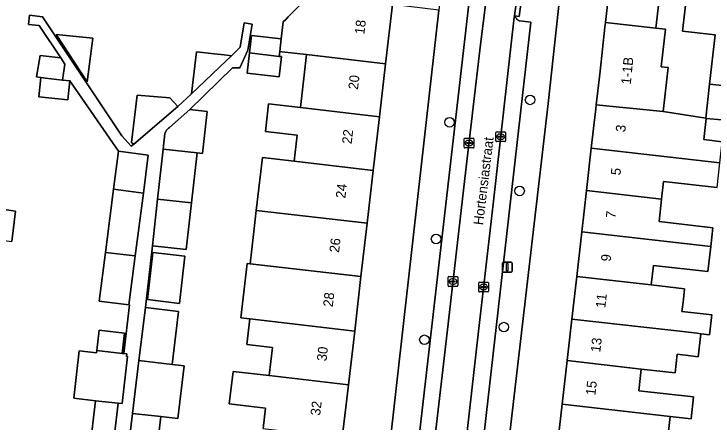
# Model space of a CAD drawing. Extents: x 161692 to 162379, y 380760 to 381678.
# Drawn here: x 161977.3 to 162049, y 381099.9 to 381141.7 of the extents above; entities that cross this region are included whole.
import ezdxf

# ---------------------------------------------------------------- set-up
doc = ezdxf.new("R2010")
doc.units = 0
for name, color, linetype in [('IMGEO_Boom', 7, 'Continuous'), ('IMGEO_Erf', 7, 'Continuous'), ('IMGEO_Kolk', 7, 'Continuous'), ('IMGEO_Lichtmast', 7, 'Continuous'), ('IMGEO_Openbare_ruimte_label', 7, 'Continuous'), ('IMGEO_Pand', 7, 'Continuous'), ('IMGEO_Pand_nummerreeks', 7, 'Continuous'), ('IMGEO_Parkeervlak_open', 7, 'Continuous'), ('IMGEO_Rijbaan_lokaal_open', 7, 'Continuous'), ('IMGEO_Voetpad_open', 7, 'Continuous')]:
    doc.layers.add(name, color=color, linetype=linetype)

msp = doc.modelspace()

# ---------------------------------------------------------------- linework, layer by layer
at = {"layer": 'IMGEO_Boom'}
for centre in [(162030.25, 381132.904), (162021.991, 381130.61), (162029.173, 381123.566), (162020.608, 381118.64), (162027.562, 381109.608), (162019.414, 381108.309)]:
    msp.add_circle(centre, 0.489, dxfattribs=at)
at = {"layer": 'IMGEO_Erf'}
for points in [[(162035.551, 381119.365), (162036.033, 381123.612), (162036.527, 381127.958), (162036.985, 381131.991), (162037.033, 381132.415), (162037.423, 381135.851), (162037.92, 381140.376), (162037.974, 381140.851), (162038.785, 381147.992), (162040.047, 381148.788), (162033.856, 381148.586), (162032.093, 381132.546), (162027.003, 381088.756), (162032.008, 381088.174), (162032.547, 381092.92), (162033.036, 381097.223), (162033.545, 381101.706), (162034.052, 381106.169), (162034.536, 381110.429), (162035.032, 381114.798)], [(162020.89, 381142.109), (162016.141, 381142.676), (162015.438, 381136.612), (162014.808, 381131.181), (162014.169, 381125.667), (162013.541, 381120.248), (162012.907, 381114.777), (162012.26, 381109.203), (162011.62, 381103.682), (162010.992, 381098.263), (162010.343, 381092.663), (162015.25, 381092.109)], [(162049.233, 381139.574), (162045.878, 381139.955), (162046.178, 381142.59), (162046.051, 381142.604), (162043.459, 381142.899), (162043.16, 381140.262), (162044.125, 381140.153), (162043.688, 381136.307), (162044.408, 381136.225), (162043.897, 381131.716), (162048.26, 381131.016), (162048.659, 381134.528)], [(161981.627, 381139.602), (161985.394, 381139.249), (161984.811, 381134.762)], [(161994.856, 381116.863), (161994.289, 381112.04), (161991.004, 381112.426), (161991.571, 381117.25)]]:
    msp.add_lwpolyline(points, close=True, dxfattribs=at)
for points in [[(162002.869, 381099.204), (162003.112, 381101.298), (161999.396, 381101.729), (161999.782, 381105.056), (162003.497, 381104.624), (162003.831, 381107.503), (162001.192, 381107.809), (162001.498, 381110.452), (162000.582, 381110.559), (162001.228, 381116.13), (162001.532, 381116.095), (162001.882, 381119.105), (162002.168, 381121.567), (162002.796, 381126.986), (162006.047, 381126.609), (162006.358, 381129.295), (162003.107, 381129.672), (162003.436, 381132.5), (162006.686, 381132.123), (162007.315, 381137.551), (162004.804, 381137.841), (162004.586, 381137.866), (162004.528, 381137.37), (162004.746, 381137.345), (162004.506, 381135.276), (162001.216, 381135.658), (162001.456, 381137.726), (162001.665, 381139.524), (162004.737, 381139.167), (162004.938, 381140.904), (162005.189, 381141.16), (162005.443, 381141.419), (162007.398, 381143.413)], [(161985.096, 381097.131), (161985.692, 381102.057), (161983.444, 381102.308), (161983.992, 381107.161), (161985.768, 381106.96), (161985.797, 381107.205), (161986.037, 381109.277), (161988.653, 381108.974), (161988.413, 381106.903), (161988.585, 381106.883), (161989.162, 381111.879), (161989.109, 381111.886), (161986.051, 381112.28), (161986.694, 381117.269), (161987.527, 381123.733), (161988.031, 381127.64), (161983.049, 381134.848), (161982.832, 381132.904), (161979.861, 381133.236), (161980.08, 381135.192), (161980.003, 381135.203), (161979.628, 381135.256), (161979.985, 381137.451), (161982.108, 381137.208), (161979.905, 381140.518), (161978.807, 381140.634), (161978.907, 381141.59), (161980.257, 381141.434), (161988.384, 381129.221), (161989.336, 381128.164), (161989.594, 381128.382), (161989.36, 381128.529), (161989.967, 381133.403), (161993.313, 381133.124), (161994.136, 381132.223), (161995.528, 381133.537), (161996.025, 381137.841), (161997.85, 381137.631), (161998.887, 381137.512), (161999.401, 381137.452), (161999.612, 381137.428), (162000.509, 381138.314), (162000.919, 381140.81), (162001.738, 381140.682), (162001.3, 381138.013), (162000.468, 381136.197), (161999.713, 381136.197), (161995.351, 381131.908), (161997.133, 381131.709), (161996.651, 381127.403), (161996.097, 381127.465), (161995.523, 381122.338), (161994.986, 381117.548), (161991.512, 381117.937), (161990.791, 381111.61), (161994.203, 381111.197), (161993.547, 381105.777), (161994.785, 381105.627), (161994.13, 381100.219), (161992.385, 381100.431), (161992.384, 381100.419), (161991.714, 381094.888)], [(162049.924, 381130.86), (162048.325, 381131.006), (162048.078, 381128.831), (162049.959, 381128.617)], [(162049.425, 381123.917), (162043.95, 381124.539), (162043.745, 381122.735), (162043.482, 381120.42), (162049.008, 381119.792), (162048.789, 381117.861), (162048.497, 381115.29), (162042.893, 381115.927), (162042.666, 381113.931), (162046.095, 381113.542), (162045.972, 381112.456), (162045.937, 381112.147), (162045.831, 381111.218), (162047.999, 381110.972), (162048.899, 381110.87), (162048.667, 381108.826), (162047.767, 381108.928), (162047.499, 381106.567), (162046.191, 381106.716), (162045.854, 381106.754), (162045.332, 381106.813), (162045.117, 381104.912), (162041.641, 381105.307), (162041.388, 381103.081), (162047.026, 381102.44), (162046.772, 381100.204), (162044.611, 381100.449), (162044.334, 381098.005)], [(161975.37, 381121.815), (161977.47, 381121.505), (161977.109, 381118.38)]]:
    msp.add_lwpolyline(points, dxfattribs=at)
at = {"layer": 'IMGEO_Kolk'}
for p, q in [((162026.743, 381128.706), (162026.743, 381129.558)), ((162026.818, 381129.632), (162027.67, 381129.632)), ((162027.744, 381129.558), (162027.744, 381128.706)), ((162023.485, 381128.057), (162023.485, 381128.909)), ((162023.56, 381128.983), (162024.412, 381128.983)), ((162024.486, 381128.909), (162024.486, 381128.057)), ((162027.002, 381129.126), (162027.002, 381129.138)), ((162027.44, 381129.089), (162027.042, 381129.089)), ((162027.045, 381129.175), (162027.443, 381129.175)), ((162027.254, 381128.852), (162027.229, 381128.852)), ((162027.231, 381129.412), (162027.256, 381129.412)), ((162027.486, 381129.138), (162027.486, 381129.126)), ((162023.744, 381128.477), (162023.744, 381128.489)), ((162024.182, 381128.44), (162023.784, 381128.44)), ((162023.787, 381128.526), (162024.185, 381128.526)), ((162023.996, 381128.203), (162023.971, 381128.203)), ((162023.973, 381128.763), (162023.998, 381128.763)), ((162024.228, 381128.489), (162024.228, 381128.477)), ((162027.67, 381128.632), (162026.818, 381128.632)), ((162024.412, 381127.983), (162023.56, 381127.983)), ((162021.841, 381113.858), (162021.841, 381114.71)), ((162021.916, 381114.784), (162022.768, 381114.784)), ((162022.329, 381114.564), (162022.354, 381114.564)), ((162022.842, 381114.71), (162022.842, 381113.858)), ((162022.768, 381113.784), (162021.916, 381113.784)), ((162022.1, 381114.278), (162022.1, 381114.29)), ((162022.538, 381114.241), (162022.14, 381114.241)), ((162022.143, 381114.327), (162022.541, 381114.327)), ((162022.352, 381114.004), (162022.327, 381114.004)), ((162022.584, 381114.29), (162022.584, 381114.278)), ((162024.977, 381113.289), (162024.977, 381114.141)), ((162025.052, 381114.215), (162025.904, 381114.215)), ((162025.236, 381113.709), (162025.236, 381113.721)), ((162025.279, 381113.758), (162025.677, 381113.758)), ((162025.465, 381113.995), (162025.49, 381113.995)), ((162025.72, 381113.721), (162025.72, 381113.709)), ((162025.978, 381114.141), (162025.978, 381113.289)), ((162025.904, 381113.215), (162025.052, 381113.215)), ((162025.674, 381113.672), (162025.276, 381113.672)), ((162025.488, 381113.435), (162025.463, 381113.435))]:
    msp.add_line(p, q, dxfattribs=at)
for points in [[(162026.743, 381128.706), (162026.743, 381129.558)], [(162026.818, 381129.632), (162027.67, 381129.632)], [(162027.744, 381129.558), (162027.744, 381128.706)], [(162023.485, 381128.057), (162023.485, 381128.909)], [(162023.56, 381128.983), (162024.412, 381128.983)], [(162024.486, 381128.909), (162024.486, 381128.057)], [(162027.67, 381128.632), (162026.818, 381128.632)], [(162024.412, 381127.983), (162023.56, 381127.983)], [(162021.841, 381113.858), (162021.841, 381114.71)], [(162021.916, 381114.784), (162022.768, 381114.784)], [(162022.842, 381114.71), (162022.842, 381113.858)], [(162022.768, 381113.784), (162021.916, 381113.784)], [(162024.977, 381113.289), (162024.977, 381114.141)], [(162025.052, 381114.215), (162025.904, 381114.215)], [(162025.978, 381114.141), (162025.978, 381113.289)], [(162025.904, 381113.215), (162025.052, 381113.215)]]:
    msp.add_lwpolyline(points, dxfattribs=at)
for centre, radius, start, end in [((162026.82, 381129.556), 0.0765, 91.55205, 178.44795), ((162026.82, 381129.556), 0.0765, 91.55205, 178.44795), ((162027.668, 381129.556), 0.0765, 1.55205, 88.44795), ((162027.668, 381129.556), 0.0765, 1.55205, 88.44795), ((162023.562, 381128.907), 0.0765, 91.55205, 178.44795), ((162023.562, 381128.907), 0.0765, 91.55205, 178.44795), ((162024.41, 381128.907), 0.0765, 1.55205, 88.44795), ((162024.41, 381128.907), 0.0765, 1.55205, 88.44795), ((162027.042, 381129.135), 0.0403, 85.87752, 175.75265), ((162027.039, 381129.125), 0.0366, 178.93798, 274.71019), ((162027.443, 381129.132), 0.043, 264.86636, 352.45326), ((162027.447, 381129.137), 0.0386, 1.73085, 96.63898), ((162023.562, 381128.059), 0.0765, 181.55205, 268.44795), ((162023.562, 381128.059), 0.0765, 181.55205, 268.44795), ((162023.784, 381128.486), 0.0403, 85.87752, 175.75265), ((162023.781, 381128.476), 0.0366, 178.93798, 274.71019), ((162024.185, 381128.483), 0.043, 264.86636, 352.45326), ((162024.189, 381128.488), 0.0386, 1.73085, 96.63898), ((162024.41, 381128.059), 0.0765, 271.55205, 358.44795), ((162024.41, 381128.059), 0.0765, 271.55205, 358.44795), ((162026.82, 381128.708), 0.0765, 181.55205, 268.44795), ((162026.82, 381128.708), 0.0765, 181.55205, 268.44795), ((162027.668, 381128.708), 0.0765, 271.55205, 358.44795), ((162027.668, 381128.708), 0.0765, 271.55205, 358.44795), ((162021.918, 381114.708), 0.0765, 91.55205, 178.44795), ((162021.918, 381114.708), 0.0765, 91.55205, 178.44795), ((162022.766, 381114.708), 0.0765, 1.55205, 88.44795), ((162022.766, 381114.708), 0.0765, 1.55205, 88.44795), ((162021.918, 381113.86), 0.0765, 181.55205, 268.44795), ((162021.918, 381113.86), 0.0765, 181.55205, 268.44795), ((162022.14, 381114.287), 0.0403, 85.87752, 175.75265), ((162022.137, 381114.277), 0.0366, 178.93798, 274.71019), ((162022.541, 381114.284), 0.043, 264.86636, 352.45326), ((162022.545, 381114.289), 0.0386, 1.73085, 96.63898), ((162022.766, 381113.86), 0.0765, 271.55205, 358.44795), ((162022.766, 381113.86), 0.0765, 271.55205, 358.44795), ((162025.054, 381114.139), 0.0765, 91.55205, 178.44795), ((162025.054, 381114.139), 0.0765, 91.55205, 178.44795), ((162025.276, 381113.718), 0.0403, 85.87752, 175.75265), ((162025.681, 381113.72), 0.0386, 1.73085, 96.63898), ((162025.902, 381114.139), 0.0765, 1.55205, 88.44795), ((162025.902, 381114.139), 0.0765, 1.55205, 88.44795), ((162025.054, 381113.291), 0.0765, 181.55205, 268.44795), ((162025.054, 381113.291), 0.0765, 181.55205, 268.44795), ((162025.273, 381113.708), 0.0366, 178.93798, 274.71019), ((162025.677, 381113.715), 0.043, 264.86636, 352.45326), ((162025.902, 381113.291), 0.0765, 271.55205, 358.44795), ((162025.902, 381113.291), 0.0765, 271.55205, 358.44795)]:
    msp.add_arc(centre, radius, start, end, dxfattribs=at)
for centre, major_axis, ratio, start_param, end_param in [((162027.23, 381129.132), (-0.387, 0.002), 0.722429, 4.712389, 7.853982), ((162027.255, 381129.132), (-0.39, 0.002), 0.717154, 1.570796, 4.712389), ((162023.972, 381128.483), (-0.387, 0.002), 0.722429, 4.712389, 7.853982), ((162023.997, 381128.483), (-0.39, 0.002), 0.717154, 1.570796, 4.712389), ((162022.328, 381114.284), (-0.387, 0.002), 0.722429, 4.712389, 7.853982), ((162022.353, 381114.284), (-0.39, 0.002), 0.717154, 1.570796, 4.712389), ((162025.464, 381113.715), (-0.387, 0.002), 0.722429, 4.712389, 7.853982), ((162025.489, 381113.715), (-0.39, 0.002), 0.717154, 1.570796, 4.712389)]:
    msp.add_ellipse(centre, major_axis=major_axis, ratio=ratio, start_param=start_param, end_param=end_param, dxfattribs=at)
at = {"layer": 'IMGEO_Lichtmast'}
for p, q in [((162027.412, 381115.354), (162027.412, 381116.154)), ((162027.412, 381116.154), (162027.412, 381115.354)), ((162027.512, 381116.254), (162028.302, 381116.254)), ((162028.302, 381116.254), (162027.512, 381116.254)), ((162028.402, 381116.154), (162028.402, 381115.354)), ((162028.402, 381115.354), (162028.402, 381116.154)), ((162028.302, 381115.254), (162027.512, 381115.254)), ((162027.512, 381115.254), (162028.302, 381115.254))]:
    msp.add_line(p, q, dxfattribs=at)
msp.add_lwpolyline([(162027.832, 381116.129), (162027.982, 381116.129), (162027.982, 381115.379), (162027.832, 381115.379), (162027.832, 381116.129)], dxfattribs=at)
for centre, start, end in [((162027.512, 381116.154), 90, 180), ((162027.512, 381116.154), 90, 180), ((162028.302, 381116.154), 0, 90), ((162028.302, 381116.154), 360, 90), ((162027.512, 381115.354), 180, 270), ((162027.512, 381115.354), 180, 270), ((162028.302, 381115.354), 270, 0), ((162028.302, 381115.354), 270, 0)]:
    msp.add_arc(centre, 0.1, start, end, dxfattribs=at)
at = {"layer": 'IMGEO_Pand'}
for points in [[(162043.16, 381140.262), (162043.459, 381142.899), (162046.051, 381142.604), (162046.66, 381148.037), (162040.047, 381148.788), (162038.785, 381147.992), (162037.974, 381140.851)], [(162046.051, 381142.604), (162046.178, 381142.59), (162045.878, 381139.955), (162049.233, 381139.574), (162048.659, 381134.528), (162050.953, 381134.267), (162052.442, 381147.38), (162046.66, 381148.037)], [(162016.141, 381142.676), (162016.155, 381142.8), (162009.994, 381143.476), (162007.705, 381143.727), (162007.603, 381143.738), (162007.398, 381143.413), (162005.443, 381141.419), (162005.189, 381141.16), (162004.938, 381140.904), (162004.737, 381139.167), (162004.586, 381137.866), (162004.804, 381137.841), (162007.315, 381137.551), (162015.438, 381136.612)], [(162044.408, 381136.225), (162043.688, 381136.307), (162044.125, 381140.153), (162043.16, 381140.262), (162037.974, 381140.851), (162037.92, 381140.376), (162037.423, 381135.851), (162037.033, 381132.415), (162042.882, 381131.819), (162043.897, 381131.716)], [(161981.627, 381139.602), (161984.811, 381134.762), (161985.394, 381139.249)], [(162004.737, 381139.167), (162001.665, 381139.524), (162001.456, 381137.726), (162004.528, 381137.37), (162004.586, 381137.866)], [(161982.524, 381136.583), (161982.108, 381137.208), (161979.985, 381137.451), (161979.628, 381135.256), (161980.003, 381135.203), (161980.08, 381135.192), (161980.547, 381135.128), (161982.302, 381134.931)], [(161999.078, 381136.901), (161999.632, 381137.426), (161999.612, 381137.428), (161999.401, 381137.452), (161998.887, 381137.512), (161997.85, 381137.631), (161996.025, 381137.841), (161995.528, 381133.537)], [(162004.528, 381137.37), (162001.456, 381137.726), (162001.216, 381135.658), (162004.506, 381135.276), (162004.746, 381137.345)], [(162015.438, 381136.612), (162007.315, 381137.551), (162006.686, 381132.123), (162014.808, 381131.181)], [(161983.049, 381134.848), (161982.302, 381134.931), (161980.547, 381135.128), (161980.08, 381135.192), (161979.861, 381133.236), (161982.832, 381132.904)], [(162050.953, 381134.267), (162048.659, 381134.528), (162048.26, 381131.016), (162048.325, 381131.006), (162049.924, 381130.86), (162050.616, 381131.295), (162050.65, 381131.598)], [(161994.136, 381132.223), (161993.313, 381133.124), (161989.967, 381133.403), (161989.36, 381128.529), (161989.594, 381128.382)], [(162006.047, 381126.609), (162014.169, 381125.667), (162014.808, 381131.181), (162006.686, 381132.123), (162003.436, 381132.5), (162003.107, 381129.672), (162006.358, 381129.295)], [(162048.325, 381131.006), (162048.26, 381131.016), (162043.897, 381131.716), (162042.882, 381131.819), (162037.033, 381132.415), (162036.985, 381131.991), (162036.527, 381127.958), (162049.714, 381126.461), (162049.959, 381128.617), (162048.078, 381128.831)], [(161995.351, 381131.908), (161993.258, 381130.062), (161993.178, 381130.004), (161993.104, 381129.94), (161993.036, 381129.869), (161992.974, 381129.793), (161992.92, 381129.711), (161992.872, 381129.625), (161992.833, 381129.535), (161992.801, 381129.442), (161992.623, 381127.855), (161996.097, 381127.465), (161996.651, 381127.403), (161997.133, 381131.709)], [(161991.089, 381127.246), (161988.031, 381127.64), (161987.527, 381123.733), (161990.586, 381123.343)], [(161995.523, 381122.338), (161996.097, 381127.465), (161992.623, 381127.855), (161992.05, 381122.74)], [(162036.527, 381127.958), (162036.033, 381123.612), (162043.745, 381122.735), (162043.95, 381124.539), (162049.425, 381123.917), (162049.714, 381126.461)], [(161975.773, 381125.371), (161974.641, 381125.5), (161964.047, 381126.727), (161963.333, 381119.977), (161976.305, 381118.473), (161977.109, 381118.38), (161977.47, 381121.505), (161975.37, 381121.815)], [(162006.047, 381126.609), (162002.796, 381126.986), (162002.168, 381121.567), (162013.541, 381120.248), (162014.169, 381125.667)], [(161990.586, 381123.343), (161987.527, 381123.733), (161986.694, 381117.269), (161989.757, 381116.914)], [(162043.745, 381122.735), (162036.033, 381123.612), (162035.551, 381119.365), (162048.789, 381117.861), (162049.008, 381119.792), (162043.482, 381120.42)], [(161995.523, 381122.338), (161992.05, 381122.74), (161991.512, 381117.937), (161994.986, 381117.548)], [(162012.907, 381114.777), (162013.541, 381120.248), (162002.168, 381121.567), (162001.882, 381119.105), (162001.532, 381116.095)], [(162035.032, 381114.798), (162042.666, 381113.931), (162042.893, 381115.927), (162048.497, 381115.29), (162048.789, 381117.861), (162035.551, 381119.365)], [(161989.757, 381116.914), (161986.694, 381117.269), (161986.051, 381112.28), (161989.109, 381111.886)], [(161991.004, 381112.426), (161994.289, 381112.04), (161994.856, 381116.863), (161991.571, 381117.25)], [(162012.907, 381114.777), (162001.532, 381116.095), (162001.228, 381116.13), (162000.582, 381110.559), (162001.498, 381110.452), (162012.26, 381109.203)], [(162042.666, 381113.931), (162035.032, 381114.798), (162034.536, 381110.429), (162045.6, 381109.174), (162047.379, 381108.972), (162047.767, 381108.928), (162048.667, 381108.826), (162048.899, 381110.87), (162047.999, 381110.972), (162045.831, 381111.218), (162045.937, 381112.147), (162045.972, 381112.456), (162046.095, 381113.542)], [(161990.133, 381106.174), (161993.547, 381105.777), (161994.203, 381111.197), (161990.791, 381111.61)], [(162001.498, 381110.452), (162001.192, 381107.809), (162003.831, 381107.503), (162003.497, 381104.624), (162011.62, 381103.682), (162012.26, 381109.203)], [(162047.767, 381108.928), (162047.379, 381108.972), (162045.6, 381109.174), (162034.536, 381110.429), (162034.052, 381106.169), (162041.641, 381105.307), (162045.117, 381104.912), (162045.332, 381106.813), (162045.854, 381106.754), (162046.191, 381106.716), (162047.499, 381106.567)], [(161985.797, 381107.205), (161988.413, 381106.903), (161988.653, 381108.974), (161986.037, 381109.277)], [(161988.954, 381106.601), (161988.859, 381106.611), (161988.886, 381106.848), (161988.585, 381106.883), (161988.413, 381106.903), (161985.797, 381107.205), (161985.768, 381106.96), (161983.992, 381107.161), (161983.444, 381102.308), (161985.692, 381102.057), (161987.999, 381101.8), (161988.407, 381101.754)], [(161990.133, 381106.174), (161989.476, 381100.755), (161992.384, 381100.419), (161992.385, 381100.431), (161994.13, 381100.219), (161994.785, 381105.627), (161993.547, 381105.777)], [(162041.641, 381105.307), (162034.052, 381106.169), (162033.545, 381101.706), (162044.611, 381100.449), (162046.772, 381100.204), (162047.026, 381102.44), (162041.388, 381103.081)], [(162002.869, 381099.204), (162010.992, 381098.263), (162011.62, 381103.682), (162003.497, 381104.624), (161999.782, 381105.056), (161999.396, 381101.729), (162003.112, 381101.298)], [(161987.999, 381101.8), (161985.692, 381102.057), (161985.096, 381097.131), (161987.431, 381096.885)], [(162044.611, 381100.449), (162033.545, 381101.706), (162033.036, 381097.223), (162044.102, 381095.966), (162044.258, 381097.34), (162044.334, 381098.005)], [(161992.384, 381100.419), (161989.476, 381100.755), (161988.808, 381095.24), (161991.714, 381094.888)]]:
    msp.add_lwpolyline(points, close=True, dxfattribs=at)
at = {"layer": 'IMGEO_Parkeervlak_open'}
for points in [[(162025.853, 381147.926), (162024.595, 381148.112), (162018.133, 381091.846), (162019.352, 381091.773), (162019.694, 381091.309), (162019.742, 381091.725), (162021.634, 381108.154), (162023.561, 381124.838), (162025.096, 381138.002), (162026.345, 381148.219)], [(162028.651, 381141.53), (162028.633, 381141.398), (162026.457, 381122.199), (162024.918, 381108.886), (162022.934, 381091.333), (162022.885, 381090.903), (162023.479, 381091.266), (162024.673, 381091.207), (162030.343, 381140.871), (162029.151, 381141.009)]]:
    msp.add_lwpolyline(points, dxfattribs=at)
msp.add_arc((162029.613, 381141.953), 1.05, 203.71773, 243.92568, dxfattribs=at)
at = {"layer": 'IMGEO_Rijbaan_lokaal_open'}
msp.add_lwpolyline([(162029.51, 381147.963), (162026.366, 381148.384), (162026.345, 381148.219), (162025.096, 381138.002), (162023.561, 381124.838), (162021.634, 381108.154), (162019.742, 381091.725), (162022.934, 381091.333), (162024.918, 381108.886), (162026.457, 381122.199), (162028.633, 381141.398), (162028.651, 381141.53), (162028.922, 381143.563)], close=True, dxfattribs=at)
at = {"layer": 'IMGEO_Voetpad_open'}
for points in [[(162026.345, 381148.219), (162026.366, 381148.384), (162026.485, 381149.36), (162021.813, 381150.411), (162020.89, 381142.109), (162015.25, 381092.109), (162015.033, 381090.181), (162009.512, 381041.24), (162009.346, 381039.768), (162009.322, 381039.552), (162005.116, 381004.283), (162004.93, 381002.725), (162004.605, 381000), (162001.24, 380971.782), (162003.756, 380969.496), (162007.002, 380997.196), (162008.247, 380997.073)], [(162025.499, 381075.815), (162026.889, 381087.778), (162027.003, 381088.756), (162032.093, 381132.546), (162033.856, 381148.586), (162029.575, 381148.446), (162029.51, 381147.963), (162028.922, 381143.563), (162029.417, 381143.497), (162029.146, 381141.464), (162028.651, 381141.53)], [(162019.333, 381088.124), (162019.694, 381091.309), (162019.352, 381091.773), (162018.133, 381091.846), (162024.595, 381148.112), (162025.853, 381147.926)], [(161988.808, 381095.24), (161989.476, 381100.755), (161990.133, 381106.174), (161990.791, 381111.61), (161991.512, 381117.937), (161992.05, 381122.74), (161992.623, 381127.855), (161992.801, 381129.442), (161992.833, 381129.535), (161992.872, 381129.625), (161992.92, 381129.711), (161992.974, 381129.793), (161993.036, 381129.869), (161993.104, 381129.94), (161993.178, 381130.004), (161993.258, 381130.062), (161995.351, 381131.908), (161999.713, 381136.197), (162000.468, 381136.197), (162001.3, 381138.013), (162001.738, 381140.682), (162000.919, 381140.81), (162000.509, 381138.314), (161999.612, 381137.428), (161999.632, 381137.426), (161999.078, 381136.901), (161995.528, 381133.537), (161994.136, 381132.223), (161989.594, 381128.382), (161989.336, 381128.164), (161988.384, 381129.221), (161980.257, 381141.434), (161978.907, 381141.59), (161978.807, 381140.634), (161979.905, 381140.518), (161982.108, 381137.208), (161982.524, 381136.583), (161982.302, 381134.931), (161983.049, 381134.848), (161988.031, 381127.64), (161991.089, 381127.246), (161990.586, 381123.343), (161989.757, 381116.914), (161989.109, 381111.886), (161989.162, 381111.879), (161988.585, 381106.883), (161988.886, 381106.848), (161988.859, 381106.611), (161988.954, 381106.601), (161988.407, 381101.754), (161987.999, 381101.8), (161987.431, 381096.885)], [(162029.151, 381141.009), (162030.343, 381140.871), (162024.673, 381091.207), (162023.479, 381091.266), (162022.885, 381090.903), (162022.506, 381087.765)]]:
    msp.add_lwpolyline(points, dxfattribs=at)
msp.add_lwpolyline([(162028.651, 381141.53), (162029.146, 381141.464), (162029.417, 381143.497), (162028.922, 381143.563)], close=True, dxfattribs=at)
msp.add_arc((162029.613, 381141.953), 1.05, 203.71773, 243.92568, dxfattribs=at)

# ---------------------------------------------------------------- texts
at = {"layer": 'IMGEO_Openbare_ruimte_label'}
msp.add_text('Hortensiastraat', height=1, rotation=83.10945, dxfattribs=at).set_placement((162025.427, 381120.025))
at = {"layer": 'IMGEO_Pand_nummerreeks'}
for s, rotation, p in [('18', 83.38828, (162013.245, 381139.577)), ('1-1B', 84.34512, (162040.573, 381134.448)), ('20', 83.38724, (162012.589, 381133.915)), ('3', 83.52006, (162040.01, 381129.559)), ('22', 83.38724, (162011.942, 381128.339)), ('5', 83.5203, (162039.508, 381125.135)), ('24', 83.38724, (162011.296, 381122.771)), ('7', 83.5203, (162039.005, 381120.711)), ('26', 83.38724, (162010.65, 381117.2)), ('9', 83.5203, (162038.503, 381116.287)), ('28', 83.38724, (162010.006, 381111.633)), ('11', 83.52006, (162037.961, 381111.52)), ('13', 83.52006, (162037.446, 381106.982)), ('30', 83.38724, (162009.36, 381106.062)), ('15', 83.52006, (162036.943, 381102.558)), ('32', 83.38724, (162008.713, 381100.485))]:
    msp.add_text(s, height=1, rotation=rotation, dxfattribs=at).set_placement(p)

doc.saveas('drawing.dxf')
